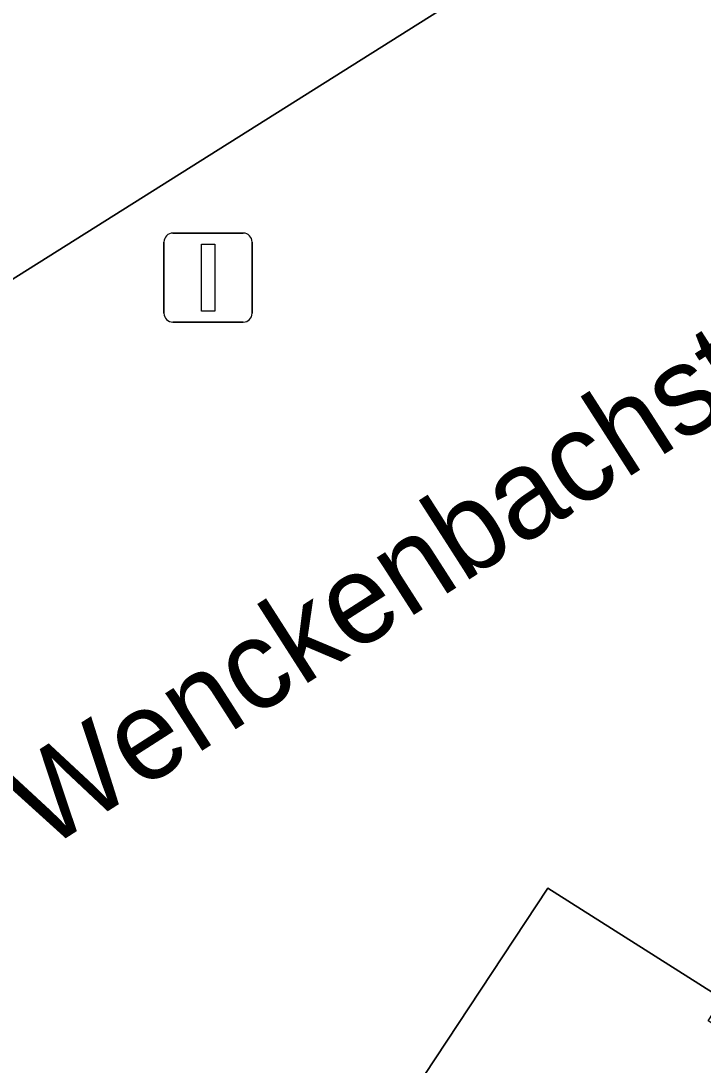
# Model space of a CAD drawing. Extents: x 159279 to 160377, y 384531 to 385888.
# Drawn here: x 160168.32 to 160175.98, y 384943.23 to 384954.96 of the extents above; entities that cross this region are included whole.
import ezdxf

# ---------------------------------------------------------------- set-up
doc = ezdxf.new("R2010")
doc.units = 0
for name, color, linetype in [('IMGEO_Lichtmast', 7, 'Continuous'), ('IMGEO_Openbare_ruimte_label', 7, 'Continuous'), ('IMGEO_Pand', 7, 'Continuous'), ('IMGEO_Voetpad_open', 7, 'Continuous')]:
    doc.layers.add(name, color=color, linetype=linetype)

msp = doc.modelspace()

# ---------------------------------------------------------------- linework, layer by layer
at = {"layer": 'IMGEO_Lichtmast'}
for p, q in [((160170.027, 384952.577), (160170.817, 384952.577)), ((160170.817, 384952.577), (160170.027, 384952.577)), ((160169.927, 384951.677), (160169.927, 384952.477)), ((160169.927, 384952.477), (160169.927, 384951.677)), ((160170.917, 384952.477), (160170.917, 384951.677)), ((160170.917, 384951.677), (160170.917, 384952.477)), ((160170.817, 384951.577), (160170.027, 384951.577)), ((160170.027, 384951.577), (160170.817, 384951.577))]:
    msp.add_line(p, q, dxfattribs=at)
msp.add_lwpolyline([(160170.347, 384952.452), (160170.497, 384952.452), (160170.497, 384951.702), (160170.347, 384951.702), (160170.347, 384952.452)], dxfattribs=at)
for centre, start, end in [((160170.027, 384952.477), 90, 180), ((160170.027, 384952.477), 90, 180), ((160170.817, 384952.477), 0, 90), ((160170.817, 384952.477), 360, 90), ((160170.027, 384951.677), 180, 270), ((160170.027, 384951.677), 180, 270), ((160170.817, 384951.677), 270, 0), ((160170.817, 384951.677), 270, 0)]:
    msp.add_arc(centre, 0.1, start, end, dxfattribs=at)
at = {"layer": 'IMGEO_Pand'}
for points in [[(160207.073, 384976.509), (160184.472, 385012.451), (160172.655, 385004.957), (160171.911, 385004.485), (160183.387, 384986.245), (160155.821, 384968.894), (160138.895, 384979.678), (160132.516, 384969.665), (160128.468, 384963.312), (160128.225, 384962.93), (160128.151, 384962.81), (160136.468, 384957.522), (160140.797, 384954.771), (160156.585, 384944.734), (160157.383, 384945.236), (160175.252, 384956.483)], [(160183.866, 384932.81), (160186.51, 384936.849), (160176.038, 384943.733), (160176.198, 384943.978), (160174.239, 384945.221), (160171.591, 384941.214), (160171.437, 384940.981)]]:
    msp.add_lwpolyline(points, close=True, dxfattribs=at)
at = {"layer": 'IMGEO_Voetpad_open'}
msp.add_lwpolyline([(160183.598, 384951.036), (160175.252, 384956.483), (160157.383, 384945.236), (160158.49, 384943.412), (160149.358, 384937.672), (160149.505, 384937.426), (160142.654, 384933.08), (160135.554, 384929.394), (160134.763, 384928.175), (160135.001, 384928.016), (160137.74, 384926.188), (160138.507, 384927.394), (160148.03, 384921.196), (160147.234, 384919.973), (160157.962, 384912.865), (160159.135, 384914.643), (160160.26, 384916.396), (160172.182, 384934.516), (160166.779, 384938.078), (160169.644, 384942.477), (160171.591, 384941.214), (160174.239, 384945.221), (160176.198, 384943.978)], dxfattribs=at)

# ---------------------------------------------------------------- texts
at = {"layer": 'IMGEO_Openbare_ruimte_label'}
msp.add_text('Wenckenbachstraat', height=1, rotation=32.6733, dxfattribs=at).set_placement((160168.59, 384945.632))

doc.saveas('drawing.dxf')
